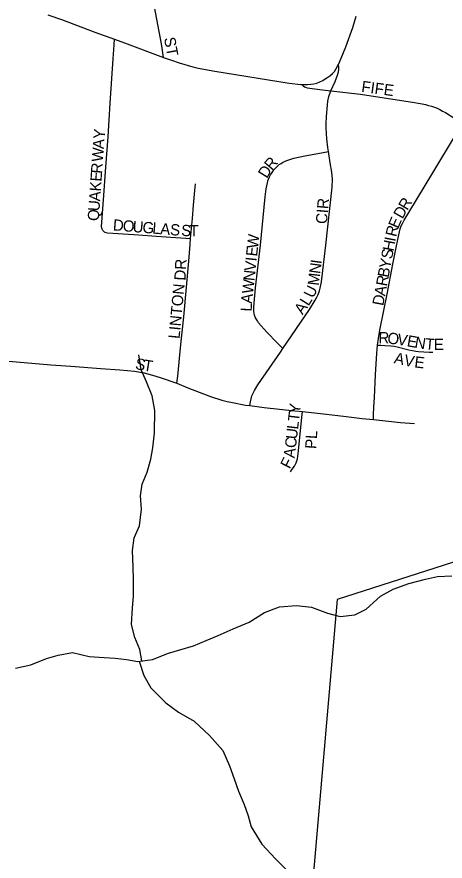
# Model space of a CAD drawing. Extents: x 1442749 to 1756758, y 235267 to 677782.
# Drawn here: x 1596398 to 1598304, y 525480 to 529234 of the extents above; entities that cross this region are included whole.
import ezdxf

# ---------------------------------------------------------------- set-up
doc = ezdxf.new("R2010")
doc.units = 0
for name, color, linetype in [('GM_X_City_Street', 7, 'Continuous'), ('GM_X_City_Street_Text', 7, 'Continuous'), ('GM_X_Corporation', 7, 'Continuous'), ('GM_X_Minor_River', 7, 'Continuous'), ('GM_X_US_Route', 7, 'Continuous')]:
    doc.layers.add(name, color=color, linetype=linetype)

msp = doc.modelspace()

# ---------------------------------------------------------------- linework, layer by layer
at = {"layer": 'GM_X_City_Street'}
for points in [[(1597051, 529054), (1597042.9, 529106.1), (1597037, 529138.8), (1597015.6, 529254.7), (1597004, 529318)], [(1596783.4, 528281.4), (1596780.5, 528284.4), (1596777.2, 528289.6), (1596775.6, 528294.5), (1596774.7, 528301.7), (1596784.8, 528439.4), (1596792.9, 528546.8), (1596804.4, 528700.6), (1596813.4, 528851.2), (1596826.5, 529047.5), (1596830.5, 529109.4), (1596832.2, 529135.6)], [(1597794.6, 528904.8), (1597814.1, 528947.7), (1597825.2, 528974.8), (1597829.9, 528990.2), (1597831.4, 529001), (1597830.6, 529011.2), (1597828.5, 529022.4)], [(1597666.5, 528933.6), (1597672.3, 528928.4), (1597678.2, 528923.2), (1597682.1, 528921.2), (1597689.4, 528919.4), (1597757.4, 528909.5), (1597794.6, 528904.8)], [(1597784.4, 528635.3), (1597781.5, 528653.3), (1597776.7, 528691.9), (1597773.9, 528738.8), (1597773.7, 528758.7), (1597775.5, 528791.7), (1597780.1, 528841.3), (1597782, 528860), (1597786.5, 528880.9), (1597794.6, 528904.8)], [(1597794.6, 528904.8), (1597926.4, 528891), (1598168, 528853.3), (1598184, 528850.6), (1598201, 528847.3), (1598215.7, 528844.1), (1598229.9, 528840.8), (1598243.6, 528836.9), (1598255.7, 528832.7), (1598268, 528827.8), (1598279.6, 528822.4), (1598292.4, 528815.7), (1598305.2, 528808.6), (1598379.6, 528761.4), (1598380.9, 528760.6)], [(1598003.4, 527774.9), (1598006.7, 527803.9), (1598012.5, 527841.3), (1598030.8, 527927.9), (1598046.2, 528001.9), (1598071.1, 528134.2), (1598086.5, 528208), (1598093.5, 528244.6), (1598100.9, 528279), (1598104.3, 528291.6), (1598108.7, 528304.5), (1598113.5, 528315.9), (1598121.2, 528329.6), (1598141.6, 528364.9), (1598249.1, 528541.3), (1598353.9, 528715.9), (1598370, 528742.6), (1598380.9, 528760.6)], [(1597582.1, 527759.7), (1597556.9, 527785.4), (1597510.9, 527832.3), (1597473.5, 527874.2), (1597468.1, 527882.1), (1597462.3, 527891.3), (1597458.6, 527899.1), (1597455.6, 527907.3), (1597453.4, 527914.8), (1597452.4, 527924.4), (1597452.1, 527936.2), (1597452.5, 527944.9), (1597460.3, 528030), (1597481.8, 528219), (1597503, 528434.4), (1597507.9, 528469.6), (1597512.8, 528496.5), (1597515, 528505.5), (1597517.4, 528513), (1597521.9, 528522.9), (1597526.4, 528531.4), (1597533.4, 528542.8), (1597541.7, 528553.6), (1597548.4, 528561.4), (1597555.9, 528568.4), (1597565.8, 528577.3), (1597573.7, 528582.7), (1597580.4, 528586.3), (1597588.8, 528591.1), (1597598.9, 528595.2), (1597612.1, 528600), (1597630.6, 528605.6), (1597679, 528616.1), (1597737.2, 528626.7), (1597784.4, 528635.3)], [(1597582.1, 527759.7), (1597700.5, 527932.8), (1597726.1, 527974.4), (1597733.3, 527988.2), (1597739, 528000.4), (1597745.3, 528015.6), (1597748, 528027.7), (1597753.2, 528056.1), (1597772.5, 528219), (1597800.8, 528476.7), (1597802, 528512.2), (1597799.6, 528544.4), (1597792.6, 528586), (1597784.4, 528635.3)], [(1597171.4, 528248.6), (1597174, 528278.1), (1597179.2, 528337.5), (1597184.3, 528396.7), (1597190, 528462.3), (1597192.6, 528491.4)], [(1596783.4, 528281.4), (1596786.1, 528279), (1596790.1, 528277), (1596795.3, 528275.6), (1596801.3, 528274.4), (1596918.7, 528266.4), (1596999.1, 528260.7), (1597083.9, 528254.8), (1597149.6, 528250.2), (1597171.4, 528248.6)], [(1597110.6, 527604.8), (1597114.1, 527636.8), (1597128.4, 527777.6), (1597140.9, 527900.7), (1597152.6, 528032), (1597162.7, 528147.7), (1597169.1, 528222.4), (1597171.4, 528248.6)], [(1595836.2, 527746.1), (1595893.1, 527741.4), (1596039.6, 527729.4), (1596190, 527717.5), (1596549.5, 527687.2), (1596637.9, 527681), (1596771, 527671.3), (1596856.7, 527665), (1596889.7, 527661.8), (1596921.7, 527658.3), (1596964.1, 527650.7), (1597001.6, 527641.3), (1597035.6, 527630.5), (1597110.6, 527604.8)], [(1597434.2, 527505.5), (1597437.4, 527522), (1597440.3, 527535.2), (1597443.8, 527548.3), (1597448.9, 527560.6), (1597454.9, 527572.9), (1597469.8, 527597.4), (1597570.8, 527743.2), (1597582.1, 527759.7)], [(1597984.5, 527443.4), (1597985.6, 527466.1), (1597987.1, 527498.5), (1597989.8, 527541.2), (1597994.4, 527642.9), (1597999.3, 527738.5), (1598003.4, 527774.9)], [(1598003.4, 527774.9), (1598017.9, 527774.2), (1598035.5, 527773.5), (1598061.8, 527771.7), (1598077.2, 527769.8), (1598090.9, 527767.1), (1598141.8, 527754), (1598158.9, 527750.2), (1598173.2, 527748), (1598185.6, 527746.3), (1598208.7, 527744.6), (1598232.7, 527742.9), (1598249.5, 527742.8)], [(1597110.6, 527604.8), (1597159.5, 527585.3), (1597260.2, 527546.5), (1597309.7, 527530.3), (1597334, 527523.5), (1597357, 527518.7), (1597414.7, 527508.1), (1597434.2, 527505.5)], [(1597434.2, 527505.5), (1597499, 527496.9), (1597635.6, 527482.3), (1597668.5, 527478.9)], [(1597615.3, 527211.3), (1597623.7, 527222.8), (1597633.1, 527236.2), (1597641.1, 527250.5), (1597646.7, 527269.2), (1597650.7, 527304.9), (1597664.4, 527438.8), (1597668.5, 527478.9)], [(1597668.5, 527478.9), (1597775.7, 527467.7), (1597863.5, 527456.8), (1597935, 527448.6), (1597984.5, 527443.4)], [(1597984.5, 527443.4), (1598104.5, 527430.8), (1598166.7, 527425.5)]]:
    msp.add_lwpolyline(points, dxfattribs=at)
at = {"layer": 'GM_X_Corporation'}
msp.add_lwpolyline([(1598456.7, 526846.8), (1597823.9, 526643.2), (1597675.8, 524949.4), (1599329.7, 524775.5)], dxfattribs=at)
at = {"layer": 'GM_X_Minor_River'}
for points in [[(1596954.7, 526370), (1596944.8, 526421.5), (1596923.3, 526473.9), (1596908, 526532.3), (1596912.9, 526606.4), (1596917.5, 526658.5), (1596916.4, 526732.8), (1596915, 526786.9), (1596911.9, 526861.2), (1596920.5, 526917.3), (1596943.2, 526971.2), (1596952.1, 527045.3), (1596948.8, 527103.5), (1596955.4, 527155.6), (1596978.1, 527209.5), (1596994.8, 527267.5), (1597003.4, 527317.5), (1597010.2, 527383.7), (1597011.4, 527484), (1597000.1, 527548.3), (1596974.8, 527610.8), (1596951.4, 527665.2), (1596940.2, 527731.5)], [(1596392.6, 526337.6), (1596460.9, 526352.8), (1596529.4, 526380.1), (1596581.7, 526395.6), (1596646, 526406.9), (1596719.9, 526390), (1596786, 526385.2), (1596836.1, 526382.6), (1596886.1, 526376), (1596936.1, 526367.4), (1597002.3, 526376.7), (1597072.8, 526404), (1597123.1, 526419.5), (1597183.4, 526436.8), (1597239.8, 526460.2), (1597294.2, 526483.7), (1597360.7, 526513), (1597431.2, 526542.3), (1597499.9, 526585.7), (1597566.3, 526611), (1597642.5, 526616.1), (1597708.6, 526609.3), (1597780.4, 526582.4), (1597836.4, 526567.8), (1597902.6, 526575), (1597953, 526600.5), (1598015.8, 526658), (1598072.3, 526689.4), (1598142.8, 526714.7), (1598217.1, 526733.9), (1598269.4, 526745.3), (1598333.6, 526748.6)], [(1596941.7, 526368.2), (1596963.4, 526304.9), (1596994.8, 526250.4), (1597060.2, 526183.5), (1597117.8, 526142.7), (1597187.5, 526101.8), (1597254.9, 526038.8), (1597314.3, 525971.9), (1597343.5, 525903.4), (1597364.9, 525844.9), (1597384.3, 525790.6), (1597409.6, 525732.1), (1597427.1, 525681.7), (1597440.5, 525631.4), (1597487.7, 525554.7), (1597549.1, 525489.8), (1597608.5, 525430.9)]]:
    msp.add_lwpolyline(points, dxfattribs=at)
at = {"layer": 'GM_X_US_Route'}
msp.add_lwpolyline([(1596536.1, 529243.5), (1596600.9, 529221.5), (1596745, 529167.2), (1596832.2, 529135.6), (1596877.4, 529119.1), (1597051, 529054), (1597086.6, 529041.6), (1597120.5, 529030.5), (1597181.3, 529012.6), (1597205.5, 529006.4), (1597279.5, 528993), (1597610, 528939.8), (1597661.7, 528933.8), (1597666.5, 528933.6), (1597678.2, 528933), (1597690.7, 528933.5), (1597705.6, 528934.6), (1597719.8, 528936.6), (1597733, 528940.1), (1597746.6, 528945), (1597760.2, 528951.8), (1597770.5, 528958.4), (1597782.2, 528965.7), (1597790.9, 528972.3), (1597802.9, 528982.3), (1597811.2, 528992.2), (1597817.8, 529002.6), (1597826.5, 529017.9), (1597828.5, 529022.4), (1597841.1, 529050.9), (1597861.7, 529101.6), (1597892.4, 529187.3), (1597908, 529237.6)], dxfattribs=at)

# ---------------------------------------------------------------- texts
at = {"layer": 'GM_X_City_Street_Text'}
for s, rotation, p in [('ST', 280.6147, (1597052.4, 529139.7)), ('FIFE', 352.3949, (1597928.8, 528900.9)), ('Y', 84.5286, (1596787.9, 528689.1)), ('A', 85.8645, (1596784.7, 528645.6)), ('W', 85.9987, (1596780.7, 528588.5)), ('R', 50.1758, (1597532.3, 528549)), ('R', 86.0098, (1596777, 528535.9)), ('D', 57.9529, (1597510, 528513.2)), ('E', 85.9898, (1596774.6, 528500.7)), ('K', 85.9984, (1596771.5, 528456.8)), ('A', 86.0202, (1596768.4, 528412.9)), ('CIR', 85.0335, (1597777.4, 528311.6)), ('R', 59.436, (1598135.3, 528370.8)), ('U', 86.0074, (1596765.4, 528369)), ('D', 60.247, (1598113.6, 528332.8)), ('Q', 85.9984, (1596762.3, 528325.1)), ('E', 66.6866, (1598094.5, 528289.9)), ('D', 355.3616, (1596823.9, 528285)), ('O', 355.3981, (1596867.8, 528281.4)), ('U', 355.3616, (1596911.6, 528277.9)), ('G', 355.365, (1596955.5, 528274.3)), ('L', 355.3912, (1596999.4, 528270.8)), ('A', 355.3616, (1597034.4, 528267.9)), ('S', 355.3912, (1597078.3, 528264.4)), ('S', 357.4163, (1597128.5, 528260.4)), ('T', 359.769, (1597165.9, 528258.7)), ('R', 76.1641, (1598085.8, 528253.5)), ('W', 83.8461, (1597470.7, 528202.3)), ('H', 79.3756, (1598073.8, 528189.4)), ('I', 79.3839, (1598081.9, 528232.6)), ('E', 83.8107, (1597466.8, 528167.3)), ('S', 79.3682, (1598067.2, 528154.8)), ('I', 83.8309, (1597464.5, 528145.4)), ('Y', 79.3588, (1598059.1, 528111.5)), ('DR', 86.9781, (1597148.2, 528060.5)), ('V', 83.842, (1597459.8, 528101.7)), ('N', 82.2624, (1597747.5, 528089.6)), ('I', 82.2782, (1597753.4, 528133.2)), ('N', 83.8239, (1597455, 528057.9)), ('M', 83.3346, (1597741.4, 528037.4)), ('R', 79.3678, (1598044.5, 528033.7)), ('B', 79.377, (1598051.8, 528072.6)), ('W', 83.8343, (1597448.9, 528001.1)), ('LINTON', 84.6125, (1597121.8, 527801.1)), ('U', 63.772, (1597716.7, 527980.2)), ('A', 79.3756, (1598036.4, 527990.5)), ('A', 84.2633, (1597444.5, 527957.4)), ('L', 58.0744, (1597695.5, 527945.5)), ('D', 79.3588, (1598028.3, 527947.2)), ('L', 87.3478, (1597442.9, 527923)), ('A', 55.4915, (1597669.2, 527907.2)), ('R', 358.2996, (1598006.3, 527783.4)), ('O', 353.119, (1598044.7, 527782.3)), ('V', 350.5161, (1598087.8, 527777.1)), ('E', 350.394, (1598131.2, 527769.8)), ('N', 350.4104, (1598165.9, 527764)), ('T', 354.7183, (1598213.4, 527756.1)), ('E', 359.8324, (1598253.3, 527752.7)), ('S', 349.0061, (1596921.9, 527668.8)), ('T', 350.8286, (1596958.1, 527661.8)), ('A', 347.3052, (1598073.4, 527694.9)), ('V', 348.6205, (1598117.5, 527684.9)), ('E', 353.309, (1598165.1, 527675.6)), ('Y', 83.3412, (1597657.4, 527467.6)), ('T', 83.3492, (1597653.3, 527432.6)), ('L', 83.3492, (1597649.2, 527397.6)), ('U', 83.3412, (1597644.1, 527353.9)), ('PL', 86.4254, (1597730.3, 527311.6)), ('C', 83.356, (1597639.5, 527314.6)), ('A', 82.3499, (1597633.6, 527270)), ('F', 62.995, (1597612.1, 527221.1))]:
    msp.add_text(s, height=50, rotation=rotation, dxfattribs=at).set_placement(p)

doc.saveas('drawing.dxf')
